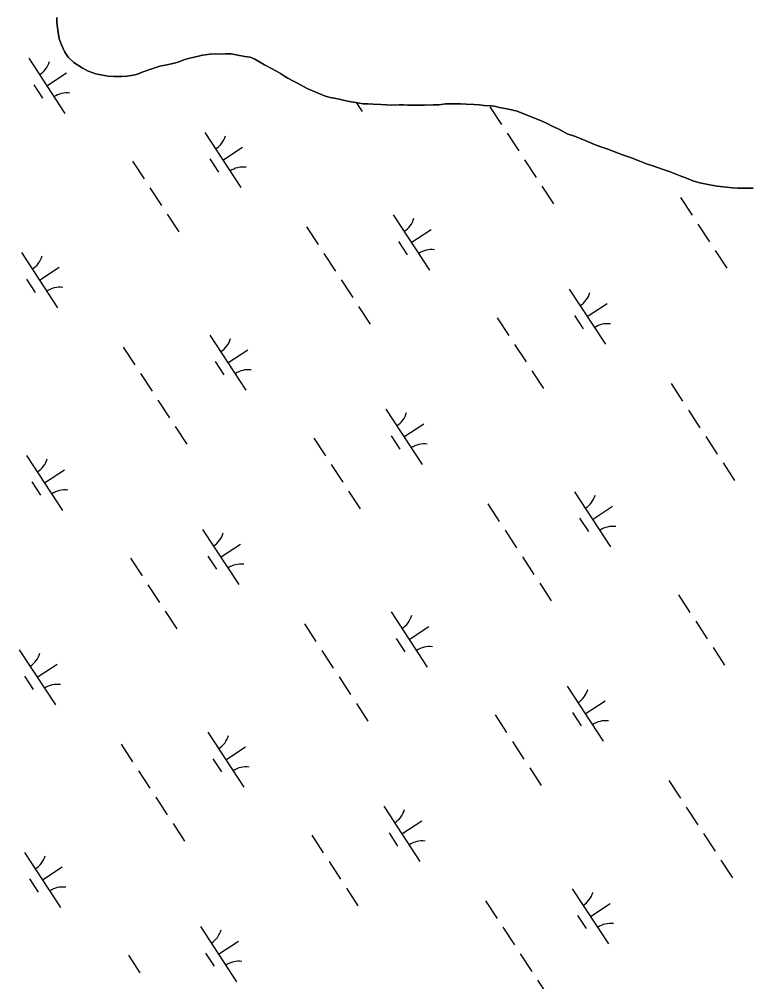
# Model space of a CAD drawing. Extents: x 3945642 to 3966284, y 206476 to 228921.
# Drawn here: x 3958875 to 3959428, y 220668 to 221398 of the extents above; entities that cross this region are included whole.
import ezdxf

# ---------------------------------------------------------------- set-up
doc = ezdxf.new("R2010")
doc.units = 0
doc.layers.add('V-TOPO-SHOR', color=7, linetype='Continuous')
doc.layers.add('V-WETL-SWMP', color=7, linetype='Continuous')

msp = doc.modelspace()

# ---------------------------------------------------------------- linework, layer by layer
at = {"layer": 'V-TOPO-SHOR'}
for points in [[(3959260.83, 221325.33), (3959256.25, 221327.02), (3959253.35, 221328.25), (3959246.79, 221329.79), (3959239.91, 221331.03), (3959237.01, 221331.8), (3959233.5, 221332.41), (3959228.3, 221332.73), (3959224.49, 221333.04), (3959220.51, 221333.35), (3959214.56, 221333.67), (3959210.43, 221333.98), (3959206.15, 221333.99), (3959198.97, 221333.85), (3959194.08, 221333.25), (3959189.5, 221333.25), (3959182.93, 221332.81), (3959179.26, 221332.97), (3959175.59, 221332.82), (3959170.4, 221332.99), (3959167.04, 221333.14), (3959163.67, 221333.15), (3959157.87, 221333.01), (3959154.05, 221333.17), (3959149.77, 221333.48), (3959143.97, 221333.64), (3959140.15, 221333.95), (3959136.33, 221333.96), (3959130.98, 221334.89), (3959127.32, 221335.51), (3959123.5, 221336.28), (3959118.31, 221337.35), (3959114.49, 221338.12), (3959111.28, 221338.74), (3959107.16, 221339.97), (3959100.59, 221342.73), (3959097.54, 221343.96), (3959094.48, 221345.34), (3959091.28, 221347.03), (3959086.7, 221349.48), (3959083.65, 221351.17), (3959079.37, 221353.47), (3959076.62, 221355), (3959073.73, 221356.84), (3959070.06, 221358.83), (3959067.47, 221360.36), (3959061.67, 221363.58), (3959057.24, 221365.88), (3959054.19, 221367.72), (3959050.68, 221369.25), (3959046.71, 221369.87), (3959041.36, 221370.8), (3959036.32, 221371.72), (3959032.04, 221371.88), (3959028.83, 221371.58), (3959024.25, 221371.9), (3959020.27, 221371.6), (3959014.62, 221370.69), (3959010.49, 221369.78), (3959004.99, 221368.57), (3959001.02, 221367.51), (3958996.58, 221365.84), (3958993.22, 221364.62), (3958987.56, 221363.41), (3958982.21, 221362.35), (3958975.19, 221360.22), (3958968.76, 221357.79), (3958965.25, 221356.27), (3958962.04, 221355.51), (3958956.99, 221354.76), (3958953.02, 221354.61), (3958947.21, 221354.62), (3958942.94, 221354.78), (3958937.44, 221355.86), (3958933.62, 221356.63), (3958927.67, 221358.78), (3958923.08, 221361.08), (3958916.83, 221365.22), (3958912.56, 221369.2), (3958909.97, 221373.02), (3958907.53, 221378.52), (3958905.86, 221383.27), (3958905.25, 221386.47), (3958904.35, 221391.82), (3958904.05, 221395.64), (3958903.9, 221399.46)], [(3959432.47, 221270.03), (3959426.36, 221269.89), (3959420.7, 221269.9), (3959416.43, 221270.21), (3959412.15, 221270.67), (3959404.97, 221271.45), (3959399.62, 221272.38), (3959391.84, 221274.07), (3959386.64, 221275.61), (3959381.76, 221277.45), (3959377.02, 221279.29), (3959369.39, 221282.21), (3959364.04, 221284.05), (3959356.26, 221286.97), (3959351.37, 221288.51), (3959346.33, 221290.5), (3959339.31, 221293.11), (3959334.73, 221294.8), (3959329.84, 221296.49), (3959322.06, 221299.56), (3959316.71, 221301.4), (3959311.98, 221303.09), (3959304.96, 221306.01), (3959300.53, 221307.85), (3959296.71, 221309.38), (3959291.37, 221311.22), (3959287.7, 221313.07), (3959284.34, 221314.9), (3959279.31, 221317.21), (3959276.1, 221318.89), (3959272.74, 221320.43), (3959267.25, 221322.73), (3959263.89, 221324.11), (3959260.83, 221325.33)]]:
    msp.add_lwpolyline(points, dxfattribs=at)
at = {"layer": 'V-WETL-SWMP'}
for p, q in [((3958903.9, 221399.46), (3958904.05, 221395.64)), ((3958904.05, 221395.64), (3958904.35, 221391.82)), ((3958904.35, 221391.82), (3958905.25, 221386.47)), ((3958905.25, 221386.47), (3958905.86, 221383.26)), ((3958905.86, 221383.26), (3958907.53, 221378.52)), ((3958907.53, 221378.52), (3958909.97, 221373.02)), ((3958882.6, 221368.43), (3958910, 221326.61)), ((3958909.97, 221373.02), (3958912.56, 221369.2)), ((3958912.56, 221369.2), (3958916.83, 221365.21)), ((3958996.58, 221365.84), (3959001.02, 221367.51)), ((3959001.02, 221367.51), (3959004.99, 221368.57)), ((3959004.99, 221368.57), (3959010.5, 221369.78)), ((3959010.5, 221369.78), (3959014.62, 221370.69)), ((3959014.62, 221370.69), (3959020.28, 221371.6)), ((3959020.28, 221371.6), (3959024.25, 221371.9)), ((3959024.25, 221371.9), (3959028.83, 221371.59)), ((3959028.83, 221371.59), (3959032.04, 221371.88)), ((3959032.04, 221371.88), (3959036.32, 221371.73)), ((3959036.32, 221371.73), (3959041.36, 221370.8)), ((3959041.36, 221370.8), (3959046.71, 221369.87)), ((3959046.71, 221369.87), (3959050.68, 221369.25)), ((3959050.68, 221369.25), (3959054.19, 221367.72)), ((3959054.19, 221367.72), (3959057.24, 221365.88)), ((3958916.83, 221365.21), (3958923.08, 221361.08)), ((3958923.08, 221361.08), (3958927.66, 221358.78)), ((3958968.76, 221357.79), (3958975.18, 221360.22)), ((3958975.18, 221360.22), (3958982.22, 221362.35)), ((3958982.22, 221362.35), (3958987.56, 221363.41)), ((3958987.56, 221363.41), (3958993.22, 221364.62)), ((3958993.22, 221364.62), (3958996.58, 221365.84)), ((3959057.24, 221365.88), (3959061.67, 221363.58)), ((3959061.67, 221363.58), (3959067.47, 221360.36)), ((3959067.47, 221360.36), (3959070.06, 221358.83)), ((3958896.3, 221347.52), (3958911.36, 221357.38)), ((3958927.66, 221358.78), (3958933.62, 221356.63)), ((3958933.62, 221356.63), (3958937.44, 221355.86)), ((3958937.44, 221355.86), (3958942.94, 221354.78)), ((3958942.94, 221354.78), (3958947.21, 221354.62)), ((3958947.21, 221354.62), (3958953.02, 221354.61)), ((3958953.02, 221354.61), (3958956.99, 221354.75)), ((3958956.99, 221354.75), (3958962.04, 221355.51)), ((3958962.04, 221355.51), (3958965.25, 221356.27)), ((3958965.25, 221356.27), (3958968.76, 221357.79)), ((3959070.06, 221358.83), (3959073.73, 221356.84)), ((3959073.73, 221356.84), (3959076.62, 221355)), ((3959076.62, 221355), (3959079.37, 221353.47)), ((3959079.37, 221353.47), (3959083.65, 221351.17)), ((3958886.56, 221348.31), (3958893.14, 221338.27)), ((3959083.65, 221351.17), (3959086.7, 221349.48)), ((3959086.7, 221349.48), (3959091.28, 221347.03)), ((3959091.28, 221347.03), (3959094.48, 221345.34)), ((3959094.48, 221345.34), (3959097.54, 221343.96)), ((3959097.54, 221343.96), (3959100.59, 221342.73)), ((3959100.59, 221342.73), (3959107.16, 221339.97)), ((3959107.16, 221339.97), (3959111.28, 221338.74)), ((3959111.28, 221338.74), (3959114.49, 221338.12)), ((3959114.49, 221338.12), (3959118.31, 221337.35)), ((3959118.31, 221337.35), (3959123.5, 221336.28)), ((3959123.5, 221336.28), (3959127.32, 221335.5)), ((3959127.32, 221335.5), (3959130.98, 221334.89)), ((3959130.98, 221334.89), (3959136.33, 221333.96)), ((3959131.21, 221334.85), (3959135.71, 221327.99)), ((3959136.33, 221333.96), (3959140.15, 221333.95)), ((3959140.15, 221333.95), (3959143.97, 221333.64)), ((3959143.97, 221333.64), (3959149.77, 221333.48)), ((3959149.77, 221333.48), (3959154.05, 221333.17)), ((3959154.05, 221333.17), (3959157.87, 221333.01)), ((3959157.87, 221333.01), (3959163.68, 221333.15)), ((3959163.68, 221333.15), (3959167.04, 221333.14)), ((3959167.04, 221333.14), (3959170.4, 221332.98)), ((3959170.4, 221332.98), (3959175.59, 221332.82)), ((3959175.59, 221332.82), (3959179.26, 221332.97)), ((3959179.26, 221332.97), (3959182.93, 221332.81)), ((3959182.93, 221332.81), (3959189.5, 221333.25)), ((3959189.5, 221333.25), (3959194.08, 221333.25)), ((3959194.08, 221333.25), (3959198.97, 221333.85)), ((3959198.97, 221333.85), (3959206.15, 221333.99)), ((3959206.15, 221333.99), (3959210.43, 221333.98)), ((3959210.43, 221333.98), (3959214.56, 221333.67)), ((3959214.56, 221333.67), (3959220.51, 221333.35)), ((3959220.51, 221333.35), (3959224.48, 221333.04)), ((3959224.48, 221333.04), (3959228.3, 221332.73)), ((3959228.3, 221332.73), (3959233.5, 221332.41)), ((3959232.61, 221331.69), (3959241.37, 221318.31)), ((3959233.5, 221332.41), (3959237.01, 221331.8)), ((3959237.01, 221331.8), (3959239.91, 221331.03)), ((3959239.91, 221331.03), (3959246.79, 221329.79)), ((3959246.79, 221329.79), (3959253.35, 221328.25)), ((3959253.35, 221328.25), (3959256.25, 221327.02)), ((3959256.25, 221327.02), (3959260.83, 221325.34)), ((3959260.83, 221325.34), (3959263.89, 221324.11)), ((3959263.89, 221324.11), (3959267.25, 221322.73)), ((3959267.25, 221322.73), (3959272.74, 221320.43)), ((3959272.74, 221320.43), (3959276.1, 221318.89)), ((3959276.1, 221318.89), (3959279.31, 221317.21)), ((3959279.31, 221317.21), (3959284.35, 221314.9)), ((3959016.19, 221312.21), (3959043.59, 221270.38)), ((3959245.76, 221311.62), (3959254.53, 221298.23)), ((3959284.35, 221314.9), (3959287.7, 221313.07)), ((3959287.7, 221313.07), (3959291.37, 221311.22)), ((3959291.37, 221311.22), (3959296.71, 221309.38)), ((3959296.71, 221309.38), (3959300.53, 221307.85)), ((3959029.89, 221291.29), (3959044.94, 221301.16)), ((3959300.53, 221307.85), (3959304.96, 221306.01)), ((3959304.96, 221306.01), (3959311.98, 221303.09)), ((3959311.98, 221303.09), (3959316.71, 221301.4)), ((3959316.71, 221301.4), (3959322.06, 221299.56)), ((3959322.06, 221299.56), (3959329.84, 221296.49)), ((3959329.84, 221296.49), (3959334.73, 221294.8)), ((3959334.73, 221294.8), (3959339.31, 221293.11)), ((3958961.5, 221290.37), (3958970.26, 221276.99)), ((3959020.15, 221292.09), (3959026.72, 221282.05)), ((3959258.91, 221291.54), (3959267.68, 221278.16)), ((3959339.31, 221293.11), (3959346.33, 221290.5)), ((3959346.33, 221290.5), (3959351.37, 221288.51)), ((3959351.37, 221288.51), (3959356.26, 221286.97)), ((3959356.26, 221286.97), (3959364.04, 221284.05)), ((3959364.04, 221284.05), (3959369.39, 221282.21)), ((3959369.39, 221282.21), (3959377.02, 221279.29)), ((3959377.02, 221279.29), (3959381.76, 221277.45)), ((3959381.76, 221277.45), (3959386.64, 221275.61)), ((3959386.64, 221275.61), (3959391.83, 221274.07)), ((3959391.83, 221274.07), (3959399.62, 221272.38)), ((3959399.62, 221272.38), (3959404.97, 221271.45)), ((3958974.65, 221270.29), (3958983.42, 221256.91)), ((3959272.06, 221271.47), (3959280.83, 221258.08)), ((3959404.97, 221271.45), (3959412.15, 221270.67)), ((3959412.15, 221270.67), (3959416.43, 221270.21)), ((3959416.43, 221270.21), (3959420.7, 221269.9)), ((3959420.7, 221269.9), (3959426.36, 221269.89)), ((3959426.36, 221269.89), (3959432.47, 221270.03)), ((3959377.29, 221262.75), (3959386.06, 221249.37)), ((3958987.8, 221250.22), (3958996.57, 221236.83)), ((3959159.26, 221249.67), (3959186.66, 221207.84)), ((3959390.45, 221242.68), (3959399.21, 221229.29)), ((3959093.47, 221240.54), (3959102.24, 221227.16)), ((3959172.96, 221228.75), (3959188.02, 221238.62)), ((3959163.22, 221229.54), (3959169.8, 221219.51)), ((3958877.05, 221221.06), (3958904.45, 221179.23)), ((3959106.62, 221220.47), (3959115.39, 221207.08)), ((3959403.6, 221222.6), (3959412.37, 221209.22)), ((3958890.75, 221200.14), (3958905.81, 221210.01)), ((3958881.01, 221200.93), (3958887.58, 221190.9)), ((3959119.77, 221200.39), (3959128.54, 221187.01)), ((3959292.85, 221193.44), (3959320.25, 221151.61)), ((3959132.92, 221180.31), (3959141.69, 221166.93)), ((3959306.55, 221172.53), (3959321.6, 221182.39)), ((3959238.16, 221171.6), (3959246.92, 221158.22)), ((3959296.81, 221173.32), (3959303.38, 221163.28)), ((3959020.12, 221158.51), (3959047.52, 221116.69)), ((3958954.33, 221149.39), (3958963.1, 221136.01)), ((3959033.82, 221137.6), (3959048.88, 221147.47)), ((3959251.31, 221151.53), (3959260.07, 221138.14)), ((3959024.08, 221138.39), (3959030.66, 221128.35)), ((3958967.48, 221129.31), (3958976.25, 221115.93)), ((3959264.46, 221131.45), (3959273.23, 221118.07)), ((3959370.13, 221121.77), (3959378.89, 221108.39)), ((3958980.63, 221109.24), (3958989.4, 221095.85)), ((3959153.71, 221102.29), (3959181.11, 221060.46)), ((3959383.28, 221101.7), (3959392.05, 221088.31)), ((3958993.78, 221089.16), (3959002.55, 221075.78)), ((3959167.41, 221081.38), (3959182.47, 221091.24)), ((3959157.67, 221082.17), (3959164.24, 221072.13)), ((3959099.02, 221080.45), (3959107.78, 221067.07)), ((3959396.43, 221081.62), (3959405.2, 221068.24)), ((3958880.98, 221067.36), (3958908.38, 221025.54)), ((3959112.17, 221060.37), (3959120.94, 221046.99)), ((3959409.58, 221061.55), (3959418.35, 221048.16)), ((3958894.68, 221046.45), (3958909.74, 221056.31)), ((3958884.94, 221047.24), (3958891.52, 221037.2)), ((3959125.32, 221040.3), (3959134.09, 221026.92)), ((3959296.78, 221039.75), (3959324.18, 220997.92)), ((3959230.99, 221030.62), (3959239.76, 221017.24)), ((3959310.48, 221018.83), (3959325.54, 221028.7)), ((3959300.74, 221019.62), (3959307.32, 221009.59)), ((3959014.57, 221011.14), (3959041.97, 220969.31)), ((3959244.14, 221010.55), (3959252.91, 220997.16)), ((3959028.27, 220990.22), (3959043.33, 221000.09)), ((3958959.88, 220989.3), (3958968.65, 220975.91)), ((3959018.53, 220991.02), (3959025.1, 220980.98)), ((3959257.29, 220990.47), (3959266.06, 220977.09)), ((3958973.03, 220969.22), (3958981.8, 220955.84)), ((3959270.44, 220970.39), (3959279.21, 220957.01)), ((3959375.68, 220961.68), (3959384.44, 220948.3)), ((3958986.18, 220949.15), (3958994.95, 220935.76)), ((3959157.64, 220948.59), (3959185.04, 220906.77)), ((3959091.85, 220939.47), (3959100.62, 220926.09)), ((3959171.34, 220927.68), (3959186.4, 220937.55)), ((3959388.83, 220941.61), (3959397.6, 220928.22)), ((3959161.6, 220928.47), (3959168.18, 220918.44)), ((3959401.98, 220921.53), (3959410.75, 220908.15)), ((3958875.43, 220919.98), (3958902.83, 220878.16)), ((3959105, 220919.39), (3959113.77, 220906.01)), ((3958889.13, 220899.07), (3958904.19, 220908.94)), ((3958879.39, 220899.86), (3958885.96, 220889.83)), ((3959118.15, 220899.32), (3959126.92, 220885.94)), ((3959291.23, 220892.37), (3959318.63, 220850.54)), ((3959131.3, 220879.24), (3959140.07, 220865.86)), ((3959304.93, 220871.46), (3959319.99, 220881.32)), ((3959236.54, 220870.53), (3959245.3, 220857.15)), ((3959295.19, 220872.25), (3959301.76, 220862.21)), ((3959018.5, 220857.44), (3959045.9, 220815.62)), ((3958952.71, 220848.32), (3958961.48, 220834.94)), ((3959249.69, 220850.46), (3959258.46, 220837.07)), ((3959032.2, 220836.53), (3959047.26, 220846.39)), ((3959022.46, 220837.32), (3959029.04, 220827.28)), ((3958965.86, 220828.24), (3958974.63, 220814.86)), ((3959262.84, 220830.38), (3959271.61, 220817)), ((3959368.51, 220820.7), (3959377.28, 220807.32)), ((3958979.01, 220808.17), (3958987.78, 220794.78)), ((3959152.09, 220801.22), (3959179.49, 220759.39)), ((3959381.66, 220800.63), (3959390.43, 220787.24)), ((3959165.79, 220780.31), (3959180.85, 220790.17)), ((3958992.17, 220788.09), (3959000.93, 220774.71)), ((3959097.4, 220779.38), (3959106.17, 220766)), ((3959156.05, 220781.1), (3959162.62, 220771.06)), ((3959394.81, 220780.55), (3959403.58, 220767.17)), ((3958879.37, 220766.29), (3958906.77, 220724.47)), ((3958893.07, 220745.38), (3958908.12, 220755.24)), ((3959110.55, 220759.3), (3959119.32, 220745.92)), ((3959407.96, 220760.48), (3959416.73, 220747.09)), ((3958883.32, 220746.17), (3958889.9, 220736.13)), ((3959123.7, 220739.23), (3959132.47, 220725.84)), ((3959295.16, 220738.68), (3959322.56, 220696.85)), ((3959229.37, 220729.55), (3959238.14, 220716.17)), ((3959308.86, 220717.76), (3959323.92, 220727.63)), ((3959299.12, 220718.55), (3959305.7, 220708.52)), ((3959012.95, 220710.07), (3959040.35, 220668.24)), ((3959242.52, 220709.48), (3959251.29, 220696.09)), ((3959026.65, 220689.15), (3959041.71, 220699.02)), ((3958958.26, 220688.23), (3958967.03, 220674.84)), ((3959016.91, 220689.94), (3959023.49, 220679.91)), ((3959255.67, 220689.4), (3959264.44, 220676.02)), ((3959268.83, 220669.32), (3959277.59, 220655.94))]:
    msp.add_line(p, q, dxfattribs=at)
for centre, start, end in [((3958881.36, 221370.76), 302.45745, 344.00111), ((3958911.64, 221324.55), 82.45745, 124.00111), ((3959014.95, 221314.53), 302.45745, 344.00111), ((3959045.22, 221268.32), 82.45745, 124.00111), ((3959158.02, 221251.99), 302.45745, 344.00111), ((3959188.3, 221205.78), 82.45745, 124.00111), ((3958875.81, 221223.38), 302.45745, 344.00111), ((3958906.08, 221177.17), 82.45745, 124.00111), ((3959291.61, 221195.76), 302.45745, 344.00111), ((3959321.88, 221149.55), 82.45745, 124.00111), ((3959018.88, 221160.84), 302.45745, 344.00111), ((3959049.16, 221114.63), 82.45745, 124.00111), ((3959152.47, 221104.61), 302.45745, 344.00111), ((3959182.74, 221058.4), 82.45745, 124.00111), ((3958879.75, 221069.69), 302.45745, 344.00111), ((3958910.02, 221023.48), 82.45745, 124.00111), ((3959295.54, 221042.07), 302.45745, 344.00111), ((3959325.82, 220995.86), 82.45745, 124.00111), ((3959013.33, 221013.46), 302.45745, 344.00111), ((3959043.6, 220967.25), 82.45745, 124.00111), ((3959156.41, 220950.92), 302.45745, 344.00111), ((3959186.68, 220904.71), 82.45745, 124.00111), ((3958874.19, 220922.31), 302.45745, 344.00111), ((3958904.47, 220876.1), 82.45745, 124.00111), ((3959289.99, 220894.69), 302.45745, 344.00111), ((3959320.26, 220848.48), 82.45745, 124.00111), ((3959017.27, 220859.77), 302.45745, 344.00111), ((3959047.54, 220813.56), 82.45745, 124.00111), ((3959150.85, 220803.54), 302.45745, 344.00111), ((3959181.12, 220757.33), 82.45745, 124.00111), ((3958878.13, 220768.61), 302.45745, 344.00111), ((3958908.4, 220722.4), 82.45745, 124.00111), ((3959293.93, 220741), 302.45745, 344.00111), ((3959324.2, 220694.79), 82.45745, 124.00111), ((3959011.71, 220712.39), 302.45745, 344.00111), ((3959041.99, 220666.18), 82.45745, 124.00111)]:
    msp.add_arc(centre, 17.62, start, end, dxfattribs=at)

doc.saveas('drawing.dxf')
